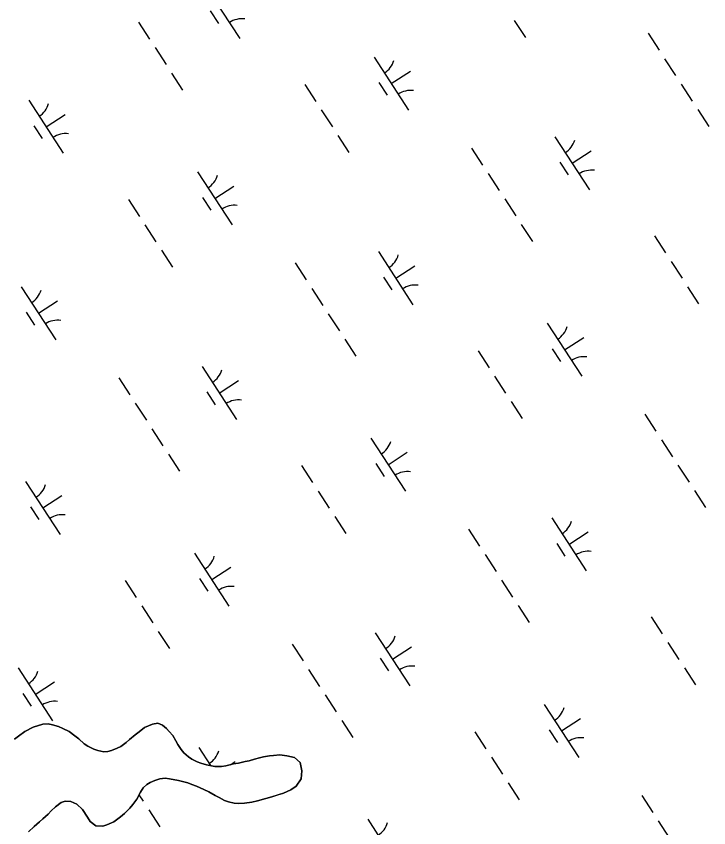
# Model space of a CAD drawing. Extents: x 3953924 to 3974542, y 193747 to 216192.
# Drawn here: x 3964975 to 3965522, y 210753 to 211394 of the extents above; entities that cross this region are included whole.
import ezdxf

# ---------------------------------------------------------------- set-up
doc = ezdxf.new("R2010")
doc.units = 0
doc.layers.add('V-TOPO-SHOR', color=7, linetype='Continuous')
doc.layers.add('V-WETL-SWMP', color=7, linetype='Continuous')

msp = doc.modelspace()

# ---------------------------------------------------------------- linework, layer by layer
at = {"layer": 'V-TOPO-SHOR'}
for points in [[(3965073.07, 210781.54), (3965075.25, 210784.76), (3965077.97, 210787.56), (3965080.81, 210789.16), (3965084.46, 210790.75), (3965088.24, 210791.93), (3965092.55, 210792.44), (3965096.05, 210791.87), (3965103.18, 210790.74), (3965110.44, 210788.8), (3965113.67, 210787.56), (3965117.29, 210786.19), (3965123.07, 210783.58), (3965126.96, 210781.8), (3965132.19, 210778.8), (3965135.28, 210777.16), (3965139.57, 210774.97), (3965142.53, 210773.87), (3965146.96, 210772.89), (3965150.19, 210772.46), (3965155.31, 210772.83), (3965161.11, 210773.59), (3965165.43, 210774.64), (3965172.18, 210776.33), (3965176.91, 210777.78), (3965181.5, 210779.23), (3965186.09, 210780.68), (3965191.77, 210783.33), (3965196.1, 210786.12), (3965199.92, 210791.88), (3965200.64, 210798.35), (3965199.35, 210804.96), (3965194.79, 210808.76), (3965188.61, 210810.16), (3965183.09, 210810.87), (3965178.24, 210810.51), (3965175, 210810.13), (3965170.28, 210809.36), (3965167.18, 210808.71), (3965163.13, 210807.52), (3965158.94, 210806.34), (3965155.84, 210805.56), (3965150.44, 210804.39), (3965146.66, 210803.74), (3965140.59, 210802.31), (3965136.95, 210801.8), (3965131.69, 210801.84), (3965125.24, 210803.1), (3965120.8, 210804.35), (3965117.85, 210805.44), (3965113.55, 210807.5), (3965110.87, 210809.27), (3965107.39, 210812.67), (3965105.12, 210815.11), (3965102.59, 210819.17), (3965101, 210822.01), (3965098.6, 210826.21), (3965095.8, 210829.46), (3965093.66, 210831.77), (3965090.45, 210834.35), (3965086.69, 210835.86), (3965082.51, 210835.22), (3965076.29, 210832.44), (3965071.95, 210829.24), (3965068.84, 210826.7), (3965064.5, 210823.1), (3965061.65, 210820.7), (3965057.45, 210817.63), (3965054.61, 210816.17), (3965050.15, 210814.45), (3965047.18, 210813.53), (3965044.08, 210813.29), (3965039.37, 210814.4), (3965036.28, 210815.5), (3965031.58, 210817.69), (3965028.64, 210819.6), (3965024.22, 210823.54), (3965021.28, 210825.99), (3965016.59, 210829.39), (3965011.62, 210831.86), (3965008.27, 210833.23), (3965003.43, 210834.75), (3965000.2, 210835.45), (3964995.89, 210835.08), (3964988.32, 210832.84), (3964981.56, 210829.39), (3964976.55, 210825.79), (3964973.43, 210823.26)], [(3964984.59, 210750.15), (3964989.07, 210754.43), (3964993.14, 210758.04), (3964995.98, 210760.44), (3965000.06, 210764.18), (3965002.5, 210766.72), (3965005.89, 210769.8), (3965010.5, 210773.26), (3965013.47, 210774.32), (3965017.92, 210774.15), (3965022.88, 210772.09), (3965027.3, 210767.88), (3965031.16, 210761.79), (3965033.42, 210758.4), (3965037.71, 210754.87), (3965043.23, 210754.69), (3965046.47, 210755.74), (3965052.01, 210758.13), (3965057.29, 210761.86), (3965060.55, 210764.66), (3965064.76, 210768.94), (3965067.07, 210771.75), (3965070.06, 210776.04), (3965073.07, 210781.54)]]:
    msp.add_lwpolyline(points, dxfattribs=at)
at = {"layer": 'V-WETL-SWMP'}
for p, q in [((3965124.21, 211418.83), (3965151.48, 211376.92)), ((3965128.1, 211398.69), (3965134.65, 211388.64)), ((3965071.48, 211389.78), (3965080.21, 211376.37)), ((3965368.46, 211391.05), (3965377.19, 211377.64)), ((3965474.1, 211381.06), (3965482.83, 211367.65)), ((3965084.57, 211369.67), (3965093.3, 211356.26)), ((3965257.63, 211362.21), (3965284.9, 211320.31)), ((3965487.19, 211360.95), (3965495.92, 211347.54)), ((3965097.66, 211349.55), (3965106.39, 211336.14)), ((3965271.27, 211341.26), (3965286.35, 211351.08)), ((3965261.53, 211342.08), (3965268.07, 211332.02)), ((3965500.29, 211340.84), (3965509.02, 211327.43)), ((3965202.87, 211340.53), (3965211.6, 211327.12)), ((3964984.8, 211328.08), (3965012.08, 211286.18)), ((3964998.44, 211307.13), (3965013.53, 211316.95)), ((3965215.96, 211320.42), (3965224.69, 211307.01)), ((3965513.38, 211320.72), (3965522.11, 211307.31)), ((3964988.7, 211307.95), (3964995.25, 211297.89)), ((3965229.06, 211300.3), (3965237.79, 211286.89)), ((3965400.52, 211299.25), (3965427.79, 211257.35)), ((3965334.7, 211290.32), (3965343.43, 211276.91)), ((3965414.16, 211278.3), (3965429.24, 211288.12)), ((3965404.42, 211279.12), (3965410.96, 211269.06)), ((3965118.22, 211271.47), (3965145.5, 211229.56)), ((3965347.79, 211270.2), (3965356.52, 211256.8)), ((3965131.86, 211250.51), (3965146.95, 211260.33)), ((3965122.12, 211251.33), (3965128.67, 211241.28)), ((3965063.47, 211249.79), (3965072.2, 211236.38)), ((3965360.88, 211250.09), (3965369.61, 211236.68)), ((3965076.56, 211229.67), (3965085.29, 211216.26)), ((3965373.98, 211229.98), (3965382.7, 211216.57)), ((3965479.18, 211220.96), (3965487.91, 211207.55)), ((3965089.65, 211209.56), (3965098.38, 211196.15)), ((3965261.11, 211208.51), (3965288.39, 211166.6)), ((3965195.29, 211199.57), (3965204.02, 211186.16)), ((3965492.28, 211200.84), (3965501, 211187.43)), ((3965274.75, 211187.55), (3965289.84, 211197.37)), ((3965265.01, 211188.37), (3965271.56, 211178.32)), ((3964978.82, 211180.72), (3965006.1, 211138.82)), ((3965505.37, 211180.73), (3965514.1, 211167.32)), ((3965208.39, 211179.46), (3965217.11, 211166.05)), ((3964992.46, 211159.77), (3965007.54, 211169.59)), ((3964982.72, 211160.59), (3964989.26, 211150.53)), ((3965221.48, 211159.35), (3965230.21, 211145.94)), ((3965394.53, 211151.89), (3965421.81, 211109.99)), ((3965234.57, 211139.23), (3965243.3, 211125.82)), ((3965408.17, 211130.94), (3965423.26, 211140.76)), ((3965339.78, 211130.21), (3965348.51, 211116.8)), ((3965398.43, 211131.76), (3965404.98, 211121.7)), ((3965121.71, 211117.76), (3965148.99, 211075.86)), ((3965352.87, 211110.1), (3965361.6, 211096.69)), ((3965055.89, 211108.83), (3965064.62, 211095.42)), ((3965135.35, 211096.81), (3965150.43, 211106.63)), ((3965125.61, 211097.63), (3965132.15, 211087.57)), ((3965068.98, 211088.72), (3965077.71, 211075.31)), ((3965365.96, 211089.98), (3965374.69, 211076.58)), ((3965471.6, 211080), (3965480.33, 211066.59)), ((3965082.07, 211068.6), (3965090.8, 211055.19)), ((3965255.13, 211061.15), (3965282.41, 211019.24)), ((3965484.7, 211059.88), (3965493.43, 211046.48)), ((3965095.17, 211048.49), (3965103.9, 211035.08)), ((3965268.77, 211040.19), (3965283.85, 211050.01)), ((3965200.37, 211039.47), (3965209.1, 211026.06)), ((3965259.03, 211041.01), (3965265.57, 211030.96)), ((3965497.79, 211039.77), (3965506.52, 211026.36)), ((3964982.3, 211027.02), (3965009.58, 210985.11)), ((3964995.94, 211006.06), (3965011.03, 211015.88)), ((3965213.47, 211019.35), (3965222.2, 211005.94)), ((3965510.88, 211019.66), (3965519.61, 211006.25)), ((3964986.2, 211006.88), (3964992.75, 210996.83)), ((3965226.56, 210999.24), (3965235.29, 210985.83)), ((3965398.02, 210998.19), (3965425.3, 210956.28)), ((3965332.2, 210989.25), (3965340.93, 210975.84)), ((3965411.66, 210977.23), (3965426.74, 210987.05)), ((3965401.92, 210978.05), (3965408.46, 210968)), ((3965115.72, 210970.4), (3965143, 210928.5)), ((3965345.29, 210969.14), (3965354.02, 210955.73)), ((3965129.36, 210949.45), (3965144.45, 210959.27)), ((3965119.62, 210950.27), (3965126.17, 210940.21)), ((3965060.97, 210948.72), (3965069.7, 210935.31)), ((3965358.39, 210949.03), (3965367.11, 210935.62)), ((3965074.06, 210928.61), (3965082.79, 210915.2)), ((3965371.48, 210928.91), (3965380.21, 210915.5)), ((3965476.68, 210919.89), (3965485.41, 210906.48)), ((3965087.16, 210908.5), (3965095.88, 210895.09)), ((3965258.61, 210907.44), (3965285.89, 210865.54)), ((3965192.79, 210898.51), (3965201.52, 210885.1)), ((3965489.78, 210899.78), (3965498.51, 210886.37)), ((3965272.25, 210886.49), (3965287.34, 210896.31)), ((3965262.51, 210887.31), (3965269.06, 210877.25)), ((3964976.32, 210879.66), (3965003.6, 210837.75)), ((3965502.87, 210879.66), (3965511.6, 210866.26)), ((3965205.89, 210878.4), (3965214.62, 210864.99)), ((3964989.96, 210858.7), (3965005.04, 210868.52)), ((3964980.22, 210859.52), (3964986.77, 210849.47)), ((3965218.98, 210858.28), (3965227.71, 210844.87)), ((3965392.04, 210850.83), (3965419.31, 210808.92)), ((3964988.32, 210832.84), (3964995.88, 210835.08)), ((3964995.88, 210835.08), (3965000.2, 210835.45)), ((3965000.2, 210835.45), (3965003.43, 210834.75)), ((3965003.43, 210834.75), (3965008.26, 210833.23)), ((3965076.29, 210832.44), (3965082.51, 210835.22)), ((3965082.51, 210835.22), (3965086.69, 210835.86)), ((3965086.69, 210835.86), (3965090.45, 210834.35)), ((3965090.45, 210834.35), (3965093.66, 210831.77)), ((3965232.07, 210838.17), (3965240.8, 210824.76)), ((3965405.67, 210829.87), (3965420.76, 210839.69)), ((3964976.55, 210825.79), (3964981.56, 210829.39)), ((3964981.56, 210829.39), (3964988.32, 210832.84)), ((3965008.26, 210833.23), (3965011.62, 210831.86)), ((3965011.62, 210831.86), (3965016.59, 210829.39)), ((3965016.59, 210829.39), (3965021.28, 210825.99)), ((3965068.84, 210826.7), (3965071.95, 210829.24)), ((3965071.95, 210829.24), (3965076.29, 210832.44)), ((3965093.66, 210831.77), (3965095.8, 210829.46)), ((3965095.8, 210829.46), (3965098.6, 210826.21)), ((3965337.28, 210829.15), (3965346.01, 210815.74)), ((3965395.93, 210830.69), (3965402.48, 210820.64)), ((3964973.43, 210823.26), (3964976.55, 210825.79)), ((3965021.28, 210825.99), (3965024.22, 210823.54)), ((3965024.22, 210823.54), (3965028.64, 210819.6)), ((3965061.65, 210820.7), (3965064.5, 210823.1)), ((3965064.5, 210823.1), (3965068.84, 210826.7)), ((3965098.6, 210826.21), (3965101, 210822.01)), ((3965101, 210822.01), (3965102.59, 210819.17)), ((3965028.64, 210819.6), (3965031.58, 210817.69)), ((3965031.58, 210817.69), (3965036.28, 210815.5)), ((3965036.28, 210815.5), (3965039.37, 210814.4)), ((3965050.15, 210814.45), (3965054.61, 210816.17)), ((3965054.61, 210816.17), (3965057.45, 210817.63)), ((3965057.45, 210817.63), (3965061.65, 210820.7)), ((3965102.59, 210819.17), (3965105.12, 210815.11)), ((3965105.12, 210815.11), (3965107.39, 210812.67)), ((3965119.21, 210816.7), (3965128.47, 210802.47)), ((3965039.37, 210814.4), (3965044.08, 210813.29)), ((3965044.08, 210813.29), (3965047.18, 210813.53)), ((3965047.18, 210813.53), (3965050.15, 210814.45)), ((3965107.39, 210812.67), (3965110.87, 210809.27)), ((3965110.87, 210809.27), (3965113.55, 210807.5)), ((3965163.13, 210807.52), (3965167.18, 210808.71)), ((3965167.18, 210808.71), (3965170.28, 210809.36)), ((3965170.28, 210809.36), (3965175, 210810.13)), ((3965175, 210810.13), (3965178.24, 210810.51)), ((3965178.24, 210810.51), (3965183.09, 210810.87)), ((3965183.09, 210810.87), (3965188.61, 210810.16)), ((3965188.61, 210810.16), (3965194.79, 210808.76)), ((3965194.79, 210808.76), (3965199.35, 210804.96)), ((3965350.37, 210809.03), (3965359.1, 210795.62)), ((3965113.55, 210807.5), (3965117.85, 210805.44)), ((3965117.85, 210805.44), (3965120.8, 210804.34)), ((3965120.8, 210804.34), (3965125.24, 210803.1)), ((3965125.24, 210803.1), (3965131.69, 210801.84)), ((3965136.95, 210801.8), (3965140.59, 210802.31)), ((3965140.59, 210802.31), (3965146.66, 210803.74)), ((3965144.27, 210803.18), (3965147.93, 210805.56)), ((3965146.66, 210803.74), (3965150.44, 210804.39)), ((3965150.44, 210804.39), (3965155.84, 210805.56)), ((3965155.84, 210805.56), (3965158.94, 210806.34)), ((3965158.94, 210806.34), (3965163.13, 210807.52)), ((3965199.35, 210804.96), (3965200.64, 210798.35)), ((3965131.69, 210801.84), (3965136.95, 210801.8)), ((3965200.64, 210798.35), (3965199.92, 210791.88)), ((3965084.46, 210790.75), (3965080.81, 210789.16)), ((3965088.24, 210791.93), (3965084.46, 210790.75)), ((3965092.55, 210792.44), (3965088.24, 210791.93)), ((3965096.05, 210791.87), (3965092.55, 210792.44)), ((3965103.18, 210790.74), (3965096.05, 210791.87)), ((3965110.44, 210788.8), (3965103.18, 210790.74)), ((3965199.92, 210791.88), (3965196.1, 210786.12)), ((3965075.25, 210784.76), (3965073.07, 210781.54)), ((3965077.97, 210787.56), (3965075.25, 210784.76)), ((3965080.81, 210789.16), (3965077.97, 210787.56)), ((3965113.67, 210787.56), (3965110.44, 210788.8)), ((3965117.29, 210786.18), (3965113.67, 210787.56)), ((3965123.07, 210783.58), (3965117.29, 210786.18)), ((3965126.96, 210781.8), (3965123.07, 210783.58)), ((3965191.77, 210783.32), (3965186.09, 210780.67)), ((3965196.1, 210786.12), (3965191.77, 210783.32)), ((3965363.47, 210788.92), (3965372.19, 210775.51)), ((3965073.07, 210781.54), (3965070.06, 210776.04)), ((3965071.88, 210779.36), (3965075.21, 210774.24)), ((3965132.19, 210778.8), (3965126.96, 210781.8)), ((3965135.28, 210777.16), (3965132.19, 210778.8)), ((3965139.57, 210774.97), (3965135.28, 210777.16)), ((3965176.91, 210777.78), (3965172.18, 210776.33)), ((3965186.09, 210780.67), (3965176.91, 210777.78)), ((3965469.11, 210778.93), (3965477.83, 210765.52)), ((3965010.5, 210773.26), (3965005.89, 210769.8)), ((3965013.47, 210774.32), (3965010.5, 210773.26)), ((3965017.92, 210774.15), (3965013.47, 210774.32)), ((3965022.88, 210772.09), (3965017.92, 210774.15)), ((3965027.3, 210767.88), (3965022.88, 210772.09)), ((3965067.07, 210771.75), (3965064.76, 210768.94)), ((3965070.06, 210776.04), (3965067.07, 210771.75)), ((3965142.52, 210773.87), (3965139.57, 210774.97)), ((3965146.96, 210772.89), (3965142.52, 210773.87)), ((3965150.19, 210772.46), (3965146.96, 210772.89)), ((3965155.31, 210772.83), (3965150.19, 210772.46)), ((3965161.11, 210773.59), (3965155.31, 210772.83)), ((3965165.43, 210774.64), (3965161.11, 210773.59)), ((3965172.18, 210776.33), (3965165.43, 210774.64)), ((3965000.06, 210764.18), (3964995.99, 210760.44)), ((3965002.5, 210766.72), (3965000.06, 210764.18)), ((3965005.89, 210769.8), (3965002.5, 210766.72)), ((3965031.16, 210761.79), (3965027.3, 210767.88)), ((3965060.55, 210764.66), (3965057.29, 210761.86)), ((3965064.76, 210768.94), (3965060.55, 210764.66)), ((3965079.58, 210767.54), (3965088.31, 210754.13)), ((3964993.14, 210758.04), (3964989.07, 210754.43)), ((3964995.99, 210760.44), (3964993.14, 210758.04)), ((3965033.42, 210758.4), (3965031.16, 210761.79)), ((3965037.71, 210754.87), (3965033.42, 210758.4)), ((3965052.01, 210758.13), (3965046.47, 210755.74)), ((3965057.29, 210761.86), (3965052.01, 210758.13)), ((3965252.63, 210760.08), (3965279.91, 210718.18)), ((3965482.2, 210758.82), (3965490.93, 210745.41)), ((3964989.07, 210754.43), (3964984.59, 210750.15)), ((3965043.23, 210754.69), (3965037.71, 210754.87)), ((3965046.47, 210755.74), (3965043.23, 210754.69))]:
    msp.add_line(p, q, dxfattribs=at)
for centre, start, end in [((3965153.11, 211374.85), 82.29009, 123.83375), ((3965256.4, 211364.54), 302.29009, 343.83375), ((3965286.53, 211318.24), 82.29009, 123.83375), ((3964983.57, 211330.41), 302.29009, 343.83375), ((3965013.71, 211284.11), 82.29009, 123.83375), ((3965399.29, 211301.58), 302.29009, 343.83375), ((3965429.42, 211255.28), 82.29009, 123.83375), ((3965116.99, 211273.79), 302.29009, 343.83375), ((3965147.13, 211227.49), 82.29009, 123.83375), ((3965259.88, 211210.83), 302.29009, 343.83375), ((3965290.02, 211164.53), 82.29009, 123.83375), ((3964977.59, 211183.05), 302.29009, 343.83375), ((3965007.72, 211136.75), 82.29009, 123.83375), ((3965393.3, 211154.22), 302.29009, 343.83375), ((3965423.44, 211107.92), 82.29009, 123.83375), ((3965120.48, 211120.09), 302.29009, 343.83375), ((3965150.61, 211073.79), 82.29009, 123.83375), ((3965253.9, 211063.47), 302.29009, 343.83375), ((3965284.04, 211017.17), 82.29009, 123.83375), ((3964981.07, 211029.34), 302.29009, 343.83375), ((3965011.21, 210983.05), 82.29009, 123.83375), ((3965396.79, 211000.51), 302.29009, 343.83375), ((3965426.93, 210954.21), 82.29009, 123.83375), ((3965114.49, 210972.73), 302.29009, 343.83375), ((3965144.63, 210926.43), 82.29009, 123.83375), ((3965257.38, 210909.77), 302.29009, 343.83375), ((3965287.52, 210863.47), 82.29009, 123.83375), ((3964975.09, 210881.98), 302.29009, 343.83375), ((3965005.23, 210835.68), 82.29009, 123.83375), ((3965390.8, 210853.15), 302.29009, 343.83375), ((3965420.94, 210806.85), 82.29009, 123.83375), ((3965117.98, 210819.02), 302.29009, 343.83375), ((3965251.4, 210762.41), 302.29009, 343.83375)]:
    msp.add_arc(centre, 17.62, start, end, dxfattribs=at)

doc.saveas('drawing.dxf')
